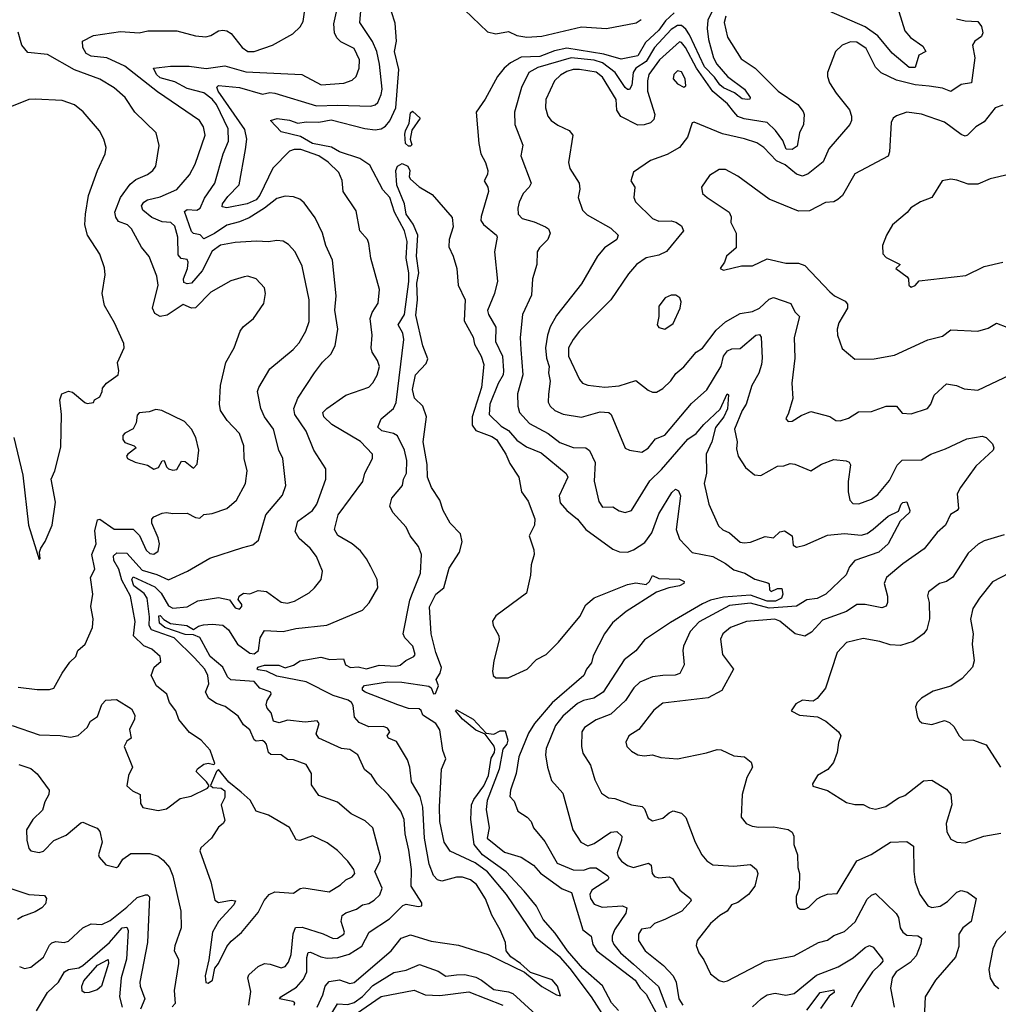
# Model space of a CAD drawing. Extents: x 1246230 to 1426786, y 660032 to 763141.
# Tile 514 of 566: x 1355992 to 1360683, y 733489 to 738208. Entities that reach past the tile are written whole.
import ezdxf

# ---------------------------------------------------------------- set-up
doc = ezdxf.new("R2010")
doc.units = 0

msp = doc.modelspace()

# ---------------------------------------------------------------- linework, layer by layer
at = {"layer": '0CON10XD'}
for points in [[(1357491.5, 737055), (1357459.2, 737125), (1357443.9, 737185), (1357407.9, 737257.9), (1357355, 737330), (1357335, 737347.1), (1357305, 737359.4), (1357265, 737362.7), (1357225, 737351.5), (1357165, 737303.8), (1357091.8, 737258.2), (1357045, 737238.2), (1356985, 737223.6), (1356925, 737182.9), (1356875, 737157.8), (1356856.7, 737176.7), (1356825, 737182.7), (1356815, 737191.8), (1356781.1, 737288.9), (1356795, 737297.3), (1356841.2, 737295), (1356856.2, 737305), (1356877.5, 737352.5), (1356927.4, 737425), (1356967, 737565), (1356991.9, 737625), (1356990.7, 737685), (1356935, 737801.6), (1356915, 737826.4), (1356875, 737856.9), (1356795, 737878), (1356735, 737910), (1356665, 737929.3), (1356648.1, 737945), (1356632.5, 737975), (1356715, 737984.7), (1356804.8, 737985.2), (1356885, 737973.6), (1356975, 737986.8), (1357075, 737958), (1357344.7, 737944.7), (1357436.1, 737896.1), (1357545, 737904.2), (1357585, 737918.7), (1357603.9, 737936.1), (1357618.9, 737975), (1357620.5, 738015), (1357595, 738069.6), (1357531.3, 738101.3), (1357511.6, 738121.6), (1357500.3, 738145), (1357497.2, 738187.3), (1357534.7, 738355)], [(1357675.4, 735585.4), (1357655, 735624), (1357625, 735662.5), (1357586, 735696), (1357517.1, 735735), (1357500.8, 735765), (1357518.5, 735835), (1357636.9, 735995), (1357645.6, 736034.4), (1357682.5, 736105), (1357682.5, 736125), (1357625.7, 736185.7), (1357487.7, 736267.7), (1357450, 736305), (1357445.5, 736324.5), (1357463.3, 736345), (1357555, 736407.8), (1357665, 736446.9), (1357685, 736467.1), (1357705.2, 736504.8), (1357716, 736545), (1357707.7, 736575), (1357682.1, 736615), (1357676.2, 736635), (1357681.8, 736695), (1357672.3, 736775), (1357681.8, 736805), (1357710.9, 736849.1), (1357716.7, 736915), (1357675.6, 737065), (1357665.6, 737135), (1357658.9, 737155), (1357622, 737195), (1357605, 737292), (1357542.4, 737385), (1357537, 737437), (1357521.5, 737475), (1357470.8, 737525), (1357425, 737555.5), (1357338.8, 737585), (1357306.7, 737585), (1357285, 737577.3), (1357205, 737496.4), (1357143.1, 737366.9), (1357125.9, 737345), (1357082.9, 737325), (1356985, 737306.8), (1356961.6, 737311.6), (1356963.1, 737325), (1356989.2, 737360.8), (1357044.3, 737415.7), (1357073.7, 737585), (1357080, 737635), (1357070.8, 737680.8), (1356943, 737865), (1356936.5, 737885), (1356945, 737893.1), (1357045, 737883.5), (1357155, 737851.6), (1357190.9, 737859.1), (1357214.3, 737855.7), (1357415, 737794.7), (1357515, 737798.7), (1357675, 737793.5), (1357695, 737799.4), (1357708.5, 737811.5), (1357725, 737848.8), (1357729.1, 737875), (1357717.1, 737995), (1357703, 738055), (1357683.1, 738103.1), (1357622.3, 738195), (1357632.9, 738325)], [(1355955, 734825.5), (1356085, 734780.8), (1356185, 734777.3), (1356235, 734768.9), (1356272.4, 734777.6), (1356314.6, 734815.4), (1356330.8, 734845), (1356365, 734868.8), (1356385.8, 734925), (1356405, 734945.7), (1356455, 734950), (1356527.5, 734905), (1356543.3, 734875), (1356541.2, 734855), (1356518.6, 734805), (1356526.2, 734765), (1356505, 734750), (1356492, 734725), (1356531.9, 734625), (1356513.2, 734585), (1356505.9, 734535.9), (1356532.5, 734512.5), (1356569.2, 734495), (1356570.5, 734450.5), (1356582.4, 734432.4), (1356655, 734417.5), (1356694.6, 734425.4), (1356761.2, 734475), (1356813.2, 734486.8), (1356891.2, 734525), (1356900, 734535), (1356887.9, 734555), (1356836.9, 734605), (1356843.5, 734616.5), (1356875, 734638.9), (1356895, 734643.6), (1356921.7, 734638.3), (1356927, 734643), (1356905, 734707.1), (1356862, 734755), (1356805, 734790.8), (1356754.2, 734854.2), (1356740.9, 734895), (1356709.6, 734935), (1356696.9, 734975), (1356647.1, 735015), (1356622.5, 735065), (1356635.8, 735104.2), (1356668.9, 735131.1), (1356665, 735156.2), (1356625, 735191.4), (1356587.2, 735207.2), (1356536.9, 735255), (1356545.9, 735324.1), (1356522.5, 735445), (1356480.8, 735520.8), (1356467.2, 735575), (1356443.6, 735615), (1356441.6, 735638.4), (1356457.5, 735652.5), (1356505, 735650.4), (1356579.2, 735569.2), (1356649.3, 735549.3), (1356705, 735523.8), (1356796.2, 735565), (1356903.6, 735626.4), (1357062.1, 735677.9), (1357109.8, 735690.2), (1357136.2, 735713.8), (1357171.2, 735835), (1357251.3, 735928.7), (1357267.7, 735975), (1357253.9, 736105), (1357233.8, 736145), (1357208.9, 736245), (1357165.4, 736305), (1357147.8, 736345), (1357131.8, 736425), (1357137.8, 736445), (1357190.8, 736535), (1357303, 736627), (1357331.2, 736658.8), (1357363.3, 736715), (1357378.8, 736761.2), (1357380, 736865), (1357346.4, 737026.4), (1357311.8, 737095), (1357279.8, 737129.8), (1357255, 737146.9), (1357225, 737150), (1357185, 737142.9), (1357126.7, 737146.7), (1357025, 737140.6), (1356955, 737127.2), (1356915, 737098.9), (1356866.2, 737003.8), (1356815.9, 736945), (1356795, 736942), (1356778.8, 736948.8), (1356776.1, 736965), (1356795.3, 737015), (1356798.7, 737045), (1356795, 737058.1), (1356765, 737063.3), (1356751, 737081), (1356749.2, 737165), (1356735, 737217.5), (1356715.5, 737235.5), (1356675, 737239.6), (1356625, 737259), (1356581.3, 737295), (1356575.9, 737315), (1356586.8, 737333.2), (1356604.4, 737345), (1356665, 737359.5), (1356745, 737394.6), (1356805.8, 737464.2), (1356833.1, 737515), (1356880.5, 737655), (1356873.1, 737695), (1356853.8, 737723.8), (1356652.3, 737862.3), (1356495.9, 737985), (1356408.9, 738025), (1356335, 738032.9), (1356310, 738045), (1356294.4, 738074.4), (1356292.9, 738105), (1356345, 738132.2), (1356475, 738151.2), (1356565, 738144.5), (1356606.4, 738153.6), (1356745, 738153.6), (1356835, 738130.2), (1356884.7, 738125.3), (1356908.1, 738131.9), (1356945, 738154.4), (1356965, 738157.3), (1356985, 738154.4), (1357005, 738142.2), (1357058.5, 738075), (1357085.9, 738055.9), (1357115, 738054.7), (1357204.3, 738085), (1357300.5, 738139.5), (1357336.2, 738173.8), (1357350.3, 738199.7), (1357362, 738278)], [(1359338.2, 738305), (1359290.6, 738205), (1359287, 738165), (1359293.6, 738113.6), (1359318.5, 738025), (1359333, 737995), (1359384.8, 737934.8), (1359466.7, 737875), (1359493.8, 737835), (1359492.5, 737827.5), (1359480, 737825), (1359455, 737828.4), (1359417.8, 737857.8), (1359365, 737881.2), (1359348.8, 737895), (1359322.9, 737932.9), (1359275, 737982.5), (1359202.9, 738135), (1359185, 738162.4), (1359165, 738179.7), (1359145, 738179.7), (1359115, 738160.7), (1359034.5, 738075), (1358995, 738007.9), (1358944.8, 737975), (1358933, 737955), (1358926.8, 737893.2), (1358915, 737872.7), (1358905, 737873.1), (1358895, 737882.7), (1358845.6, 737955), (1358785, 738001.6), (1358745, 738014.5), (1358635, 738025.3), (1358475, 737979), (1358432.3, 737955), (1358397.2, 737882.8), (1358364.5, 737764.5), (1358364.6, 737705), (1358404.2, 737605.8), (1358394.3, 737555), (1358443.3, 737425), (1358434.4, 737405), (1358405.7, 737375), (1358386.3, 737333.7), (1358379.4, 737305), (1358381.9, 737275), (1358400, 737255), (1358458.5, 737238.5), (1358512.5, 737215), (1358526.9, 737205), (1358534.4, 737185), (1358524.3, 737155), (1358484.2, 737115), (1358472.9, 737095), (1358471.1, 737035), (1358450, 736965), (1358445, 736887.5), (1358402.1, 736795), (1358390.3, 736685), (1358393.3, 736626.8), (1358404.4, 736505), (1358378.5, 736415), (1358379.2, 736355), (1358387.7, 736325), (1358435, 736272.3), (1358525.2, 736225.2), (1358581.1, 736181.1), (1358645, 736157.6), (1358705.2, 736155.2), (1358723.1, 736143.1), (1358751, 736085), (1358746, 735996), (1358768.3, 735898.3), (1358785, 735870.8), (1358835, 735872.9), (1358865, 735854.2), (1358895, 735845.8), (1358925, 735855.8), (1359012.5, 735997.5), (1359068.8, 736051.2), (1359195, 736196.5), (1359235.4, 736225), (1359272, 736268), (1359349.1, 736340.9), (1359383.8, 736415), (1359389.1, 736409.1), (1359385, 736342.2), (1359366.8, 736305), (1359327.6, 736252.4), (1359310.2, 736185), (1359282.1, 736125), (1359283.6, 736035), (1359273.5, 735985), (1359295.6, 735885), (1359341.7, 735781.7), (1359363, 735763), (1359395, 735748), (1359445, 735704.4), (1359465, 735700), (1359495, 735704.4), (1359565, 735730), (1359605.6, 735724.4), (1359635, 735753.8), (1359658.3, 735758.3), (1359694.1, 735734.1), (1359700, 735690), (1359715, 735680), (1359755, 735688.5), (1359865, 735737.3), (1359945, 735744.7), (1360025, 735736.9), (1360055.2, 735744.8), (1360083.6, 735766.4), (1360155, 735828), (1360205, 735852.9), (1360217.3, 735885), (1360225, 735893.2), (1360245, 735897.5), (1360259.7, 735855), (1360257.8, 735845), (1360212.2, 735805), (1360155, 735695.8), (1360110, 735655), (1359995, 735615.6), (1359970.3, 735585), (1359953.4, 735546.6), (1359856, 735455), (1359815, 735434.2), (1359765, 735426.5), (1359715, 735396.1), (1359585, 735387), (1359495, 735411.5), (1359395, 735399.3), (1359248.5, 735321.5), (1359205.3, 735275), (1359174.4, 735204.4), (1359170.9, 735185), (1359177.1, 735115), (1359156.2, 735073.8), (1359134.5, 735065.5), (1359075, 735065.3), (1359025, 735057.6), (1358965, 735032.3), (1358936.2, 735005), (1358895.9, 734944.1), (1358825, 734880), (1358755, 734851.8), (1358699.5, 734815), (1358687.3, 734795), (1358685.4, 734725), (1358691.7, 734691.7), (1358727.5, 734635), (1358749.3, 734565), (1358780.9, 734500.9), (1358815, 734478.6), (1358845, 734475.6), (1358924.2, 734444.2), (1358975, 734437.3), (1358987.3, 734425), (1359005, 734380.8), (1359025, 734368.1), (1359075, 734380), (1359105, 734406.5), (1359125, 734415.6), (1359165, 734405.5), (1359185, 734384), (1359230, 734265), (1359262.5, 734205)], [(1360206.4, 738246.4), (1360234.7, 738154.7), (1360262.2, 738122.2), (1360320.6, 738080.6), (1360336, 738055), (1360302.6, 738037.4), (1360285, 737978.2), (1360255, 737978.1), (1360175, 738046.7), (1360105, 738129.6), (1360045, 738173.7), (1359835, 738264.6)], [(1357417.5, 733475), (1357445, 733534.2), (1357455.7, 733575), (1357475, 733598.4), (1357525, 733606.3), (1357575, 733588.7), (1357595, 733592.5), (1357772.3, 733745), (1357821.1, 733805), (1357865, 733821.8), (1357965, 733791.5), (1358095, 733772.5), (1358237.8, 733727.8), (1358412.4, 733642.4), (1358495, 733573.3), (1358565, 733533.8), (1358585, 733530), (1358569.4, 733575), (1358545, 733605.8), (1358440.5, 733640.5), (1358392.9, 733685), (1358346.5, 733716.5), (1358324.4, 733745), (1358321.1, 733785), (1358295.5, 733845), (1358255.2, 733915.2), (1358225, 733994.3), (1358182.2, 734062.2), (1358153.1, 734085), (1358115, 734097.3), (1358085, 734097.5), (1358015, 734078.6), (1357995, 734085.6), (1357975, 734105.6), (1357955, 734160), (1357932.7, 734285), (1357925, 734434), (1357910.8, 734485), (1357870.4, 734555), (1357862.5, 734625), (1357850.1, 734660.1), (1357798.7, 734748.7), (1357760, 734765), (1357753.6, 734775), (1357765.5, 734795), (1357755, 734812.2), (1357735, 734820.9), (1357665, 734818.2), (1357619.1, 734839.1), (1357597.3, 734865), (1357589.5, 734920.5), (1357582.1, 734935), (1357566.2, 734946.2), (1357495, 734968.1), (1357365, 735033.6), (1357225, 735061.9), (1357175, 735086), (1357135, 735091.1), (1357129.3, 735095), (1357132.7, 735105), (1357165, 735113.5), (1357233.3, 735113.3), (1357265, 735101.4), (1357305, 735114.6), (1357335.7, 735134.3), (1357435, 735152.2), (1357478.3, 735141.7), (1357543.8, 735143.8), (1357554.3, 735115), (1357577.5, 735102.5), (1357615, 735105.6), (1357655, 735097.1), (1357715, 735113.4), (1357795, 735108.7), (1357815, 735114.4), (1357843.3, 735136.7), (1357881.1, 735155), (1357888.1, 735165), (1357876.7, 735205), (1357837.5, 735245), (1357830, 735265), (1357861.9, 735425), (1357875, 735458.9), (1357913.8, 735555), (1357918.6, 735645), (1357903.4, 735683.4), (1357863.4, 735733.4), (1357844.3, 735775), (1357780, 735845), (1357766.7, 735876.7), (1357776.4, 735915), (1357826.7, 735975), (1357831.2, 736005), (1357845.4, 736035), (1357847.9, 736095), (1357836.1, 736145), (1357802.9, 736212.9), (1357784.4, 736225), (1357727, 736237), (1357707.8, 736255), (1357724.4, 736295), (1357783.6, 736345), (1357797.2, 736372.8), (1357833.8, 736675), (1357828.8, 736705), (1357805.3, 736745), (1357836.7, 736795), (1357856.8, 736953.2), (1357857.1, 736995), (1357844.8, 737065), (1357849.3, 737145), (1357836.9, 737195), (1357788, 737285), (1357765.8, 737355), (1357732.5, 737392.4), (1357670, 737510), (1357622.2, 737542.2), (1357525, 737574.9), (1357486, 737596), (1357395, 737613.6), (1357338.1, 737648.1), (1357245, 737670), (1357193.8, 737725), (1357225.5, 737734.5), (1357284.3, 737725.7), (1357325, 737712), (1357365, 737718.4), (1357425, 737717.3), (1357485, 737727.8), (1357646.9, 737686.9), (1357695, 737680), (1357725, 737683.9), (1357745, 737696.8), (1357766.4, 737723.6), (1357795.4, 737785), (1357809.6, 737969.6), (1357788.3, 738055), (1357797.6, 738105), (1357791.7, 738191.7), (1357774, 738245)], [(1358123.9, 738255), (1358235, 738148.8), (1358275, 738140.3), (1358335, 738150.4), (1358375, 738132.2), (1358423.4, 738123.4), (1358495, 738128), (1358684.3, 738174.3), (1358805, 738165.5), (1358947.3, 738192.7), (1358971.4, 738208.6)], [(1359129.9, 738240.1), (1359087.5, 738202.5), (1359055, 738157.1), (1358991.5, 738098.5), (1358955, 738034.4), (1358875, 738018.2), (1358792.7, 738042.7), (1358615, 738070.5), (1358555, 738058), (1358485, 738030.8), (1358395, 738028), (1358345, 738001), (1358314.6, 737975.4), (1358282, 737935), (1358222.6, 737827.4), (1358180.4, 737765), (1358193.1, 737615), (1358201.8, 737565), (1358225, 737523.8), (1358235.4, 737485), (1358234.4, 737465), (1358218.6, 737435), (1358235.8, 737405.8), (1358239.2, 737385), (1358203.5, 737265), (1358203.1, 737245), (1358215, 737225.6), (1358277.1, 737175), (1358281.4, 737165), (1358268.5, 737095), (1358282.4, 736955), (1358267.1, 736895), (1358233.5, 736813.5), (1358238.5, 736795), (1358274.8, 736734.8), (1358272.6, 736665), (1358305.7, 736595), (1358310.5, 736525), (1358309.2, 736505), (1358285.5, 736464.5), (1358245.4, 736365.4), (1358242, 736315), (1358300.3, 736260.3), (1358335, 736239.4), (1358375, 736191.9), (1358420.7, 736160.7), (1358492.3, 736132.3), (1358612.1, 736032.1), (1358620, 736015), (1358578.5, 735925), (1358582.7, 735892.7), (1358614.7, 735854.7), (1358665, 735814.4), (1358705, 735764.6), (1358835, 735670), (1358867.8, 735657.8), (1358905, 735655.4), (1358935, 735666.2), (1358988.1, 735701.9), (1359022, 735748), (1359055, 735839.2), (1359118.6, 735941.4), (1359135, 735958), (1359149.8, 735949.8), (1359159.5, 735925), (1359139.1, 735765), (1359155, 735718.6), (1359215, 735653.3), (1359315, 735634.7), (1359375, 735601.6), (1359415, 735571.3), (1359468, 735555), (1359515.9, 735525.9), (1359578.7, 735508.7), (1359584.2, 735504.2), (1359585.8, 735475), (1359595, 735467.1), (1359625, 735481.5), (1359645, 735482), (1359650.8, 735455), (1359643.8, 735435), (1359615, 735421.4), (1359575, 735420.9), (1359495, 735449.6), (1359365, 735439.8), (1359302.9, 735425), (1359265, 735408.8), (1359112, 735318), (1358987.1, 735235), (1358945, 735182.9), (1358890.1, 735139.9), (1358789.3, 734985), (1358744.5, 734955.5), (1358695, 734945.2), (1358665, 734931.1), (1358595, 734869.1), (1358559.5, 734825), (1358515.3, 734715), (1358512, 734685), (1358521.8, 734625), (1358540.9, 734560.9), (1358595, 734501.2), (1358643.3, 734325), (1358681.1, 734265), (1358715, 734247.7), (1358745, 734258.8), (1358825, 734313.8), (1358855, 734317.1), (1358877.9, 734295), (1358877.1, 734275), (1358855.3, 734215), (1358860, 734195), (1358877.3, 734175), (1358905, 734154.7), (1358935, 734143.8), (1359006.2, 734165), (1359019.1, 734155), (1359024.4, 734115), (1359035, 734101.4), (1359055.5, 734095.5), (1359105, 734098.9), (1359121.2, 734091.2), (1359155.6, 734035), (1359208, 733995), (1359211.4, 733985), (1359165.6, 733935), (1359084.5, 733894.5)], [(1360482.3, 738212.3), (1360525, 738202.3), (1360585, 738199.4), (1360603.1, 738175), (1360608.6, 738145), (1360602.2, 738127.8), (1360570, 738105), (1360560, 738085), (1360570.4, 738025), (1360554.5, 737905.5), (1360505, 737896.5), (1360455, 737863.5), (1360415, 737880), (1360351.3, 737888.7), (1360285, 737895.3), (1360195, 737918), (1360122.3, 737952.3), (1360095, 737980), (1360049.9, 738069.9), (1360005, 738100.8), (1359975, 738101.5), (1359934.2, 738085), (1359902.5, 738055), (1359864, 737955), (1359864.1, 737935.9), (1359874.3, 737905), (1359905.7, 737855), (1359969.2, 737775), (1359980, 737745), (1359979.2, 737725), (1359971.4, 737705), (1359870.6, 737589.4), (1359843.3, 737526.7), (1359771.3, 737468.7), (1359745, 737457.3), (1359715, 737466.9), (1359661.5, 737511.5), (1359620.5, 737530.5), (1359558.5, 737595), (1359525, 737617.6), (1359467, 737637), (1359360.2, 737660.2), (1359225, 737716.7), (1359215, 737713.8), (1359192.5, 737645), (1359155, 737595.7), (1359095, 737561.9), (1359015, 737532.5), (1358935, 737477.5), (1358922, 737435), (1358940, 737405), (1358935.7, 737355), (1358944.3, 737335), (1359026, 737255), (1359055, 737242.9), (1359115, 737243.6), (1359137.6, 737237.6), (1359165, 737220), (1359174.2, 737195), (1359092.9, 737097.1), (1359055, 737079.1), (1358995, 737066.7), (1358948.6, 737035), (1358910.2, 736989.8), (1358825.6, 736865), (1358675, 736715.4), (1358645.2, 736674.8), (1358623.1, 736635), (1358622.1, 736595), (1358675, 736484), (1358690, 736465), (1358715, 736456.4), (1358796.6, 736446.6), (1358865, 736452.2), (1358945, 736477.7), (1359005, 736432.5), (1359025, 736422), (1359045, 736422.5), (1359075, 736440), (1359113.8, 736476.2), (1359137.8, 736512.2), (1359175, 736544.4), (1359235, 736614.4), (1359265, 736633.3), (1359330.5, 736719.5), (1359375, 736759.2), (1359445, 736799.6), (1359505, 736809.6), (1359538.1, 736825), (1359585, 736868.5), (1359605, 736876.4), (1359687.9, 736847.9), (1359708.2, 736808.2), (1359730.6, 736785), (1359704.6, 736685), (1359707.9, 736585), (1359692.5, 736465), (1359697.8, 736392.2), (1359678.1, 736321.9), (1359663.8, 736295), (1359675, 736281.2), (1359695, 736284.2), (1359738.7, 736311.3), (1359785, 736330), (1359875, 736305.8), (1359905, 736287.1), (1359925, 736284.5), (1359965, 736298.5), (1360012.3, 736327.7), (1360075, 736330), (1360145, 736355.5), (1360195.6, 736355.6), (1360222, 736322), (1360265, 736319.1), (1360344, 736345), (1360360, 736365), (1360375, 736408), (1360435, 736462), (1360482.5, 736455), (1360519.1, 736439.1), (1360585, 736432.9), (1360743.4, 736506.6)], [(1359377.5, 738225), (1359369.5, 738195), (1359384.1, 738124.1), (1359450.4, 738020.4), (1359518.1, 737975), (1359628.5, 737865), (1359721.3, 737801.3), (1359747.3, 737767.3), (1359752.7, 737752.7), (1359749.6, 737705), (1359730.4, 737665), (1359719.2, 737600.8), (1359695, 737585.9), (1359666.8, 737586.8), (1359649.5, 737629.5), (1359615, 737676.5), (1359575.3, 737715), (1359465, 737732), (1359435, 737744.3), (1359415.8, 737765.8)], [(1355985, 735008.9), (1356075, 734997.1), (1356135, 734996.9), (1356155, 735003.1), (1356195, 735076), (1356231.8, 735128.2), (1356260.8, 735155), (1356270, 735185), (1356305.4, 735214.6), (1356340.6, 735295), (1356344.4, 735335.6), (1356333.3, 735395), (1356341.9, 735455), (1356331.8, 735535), (1356351.3, 735575), (1356338, 735645), (1356357.6, 735695), (1356351.3, 735758.7), (1356365, 735810.8), (1356375, 735814.4), (1356445, 735766.2), (1356535, 735765.5), (1356565.6, 735735.6), (1356598.5, 735665), (1356615, 735649.4), (1356635, 735645.6), (1356655, 735660.8), (1356661.4, 735695), (1356656, 735725), (1356624.5, 735795), (1356625.6, 735814.4), (1356634, 735825), (1356675, 735843.1), (1356695, 735845.6), (1356725, 735840.5), (1356795, 735842.3), (1356835, 735822.1), (1356855, 735818.9), (1356875, 735835.6), (1356915, 735840.5), (1356985, 735865.6), (1357030.5, 735905), (1357074.5, 735985.5), (1357082.5, 736045), (1357067.1, 736105), (1357065.6, 736165), (1357045.6, 736225), (1356986.1, 736286.1), (1356953.5, 736335), (1356949.1, 736365), (1356953.6, 736455), (1356980.5, 736565), (1357020, 736635), (1357048.1, 736715), (1357063.7, 736736.3), (1357112, 736775), (1357161.7, 736848.3), (1357170, 736895), (1357165, 736923.3), (1357125.5, 736965.5), (1357085, 736978.1), (1357067.5, 736975), (1357003.7, 736956.3), (1356908, 736902), (1356835, 736827.1), (1356814.7, 736824.7), (1356775, 736842.2), (1356698.5, 736791.5), (1356665, 736784.7), (1356639.1, 736799.1), (1356628.8, 736825), (1356655.3, 736935), (1356649.1, 736979.1), (1356612.2, 737072.2), (1356575, 737118), (1356527.8, 737205), (1356509.2, 737225), (1356465, 737240.4), (1356451.7, 737261.7), (1356448, 737285), (1356475.2, 737354.8), (1356520.9, 737419.1), (1356548.2, 737441.8), (1356605, 737466.5), (1356630.6, 737485), (1356644.4, 737505), (1356660.6, 737605), (1356645.4, 737665.4), (1356543.1, 737765), (1356497.5, 737835), (1356445, 737881.8), (1356375, 737923.1), (1356255, 737967.4), (1356125, 738040.3), (1356030.8, 738050.8), (1356001.4, 738085), (1355985, 738148)], [(1359415.8, 737765.8), (1359385, 737804.7), (1359313.8, 737863.8), (1359236.2, 737976.2), (1359184, 738075), (1359165, 738098.1), (1359155, 738100.9), (1359058.9, 738015), (1359008.1, 737945), (1359001.3, 737915), (1359000.8, 737865), (1359036.9, 737753.1), (1359031.3, 737728.7), (1359015, 737713.4), (1358985, 737703.3), (1358955, 737702.5), (1358874, 737744), (1358854, 737774), (1358850.5, 737825), (1358785, 737931.9), (1358755, 737955.6), (1358675, 737969.5), (1358645, 737968.9), (1358615, 737959), (1358585, 737942.5), (1358555, 737915.4), (1358513.3, 737825), (1358512.3, 737785), (1358523.8, 737745), (1358539.4, 737725), (1358571.7, 737701.7), (1358626.6, 737676.6), (1358642.7, 737655), (1358622.6, 737522.6), (1358629.1, 737495), (1358673.5, 737425), (1358676.9, 737395), (1358668.5, 737355), (1358689.4, 737295), (1358712.2, 737272.2), (1358825, 737207.8), (1358860.8, 737175), (1358854, 737155), (1358795.8, 737114.3), (1358762.2, 737075), (1358685, 736941.4), (1358565, 736789.4), (1358535, 736735.8), (1358521.8, 736695), (1358512.7, 736635), (1358517.1, 736585), (1358529.5, 736545), (1358526.2, 736515), (1358534.1, 736475), (1358526.6, 736413.4), (1358524.7, 736375), (1358534.7, 736354.7), (1358557.1, 736335), (1358596.3, 736316.4), (1358685, 736303.1), (1358775, 736328.9), (1358815.3, 736325.3), (1358826.5, 736315), (1358894.5, 736154.5), (1358914.3, 736144.3), (1358974.4, 736134.4), (1359005, 736154.5), (1359040.4, 736199.6), (1359085, 736216.9), (1359212.5, 736367.5), (1359285, 736434.4), (1359355, 736547.8), (1359365.6, 736595), (1359385, 736621.2), (1359405, 736630), (1359445, 736631.5), (1359520.9, 736695), (1359538.3, 736698.3), (1359545.6, 736685.6), (1359550.3, 736585), (1359548.2, 736555), (1359535.7, 736514.3), (1359502.2, 736455), (1359474.3, 736365.7), (1359455, 736334.4), (1359417.9, 736245), (1359431.2, 736185), (1359428.3, 736151.7), (1359435.4, 736115.4), (1359471.7, 736061.7), (1359515, 736026), (1359545, 736022.9), (1359625, 736067.5), (1359655, 736069.5), (1359685, 736080), (1359707.2, 736077.2), (1359785, 736046), (1359835, 736077.5), (1359895, 736100.6), (1359954.1, 736094.1), (1359967.7, 736087.7), (1359973.9, 736073.9), (1359962.7, 735995), (1359963.3, 735945), (1359971.9, 735905), (1359985, 735889.2), (1360015, 735886.9), (1360075, 735910), (1360105, 735932.5), (1360161.5, 735998.5), (1360197.6, 736072.4), (1360223, 736097), (1360315, 736098.9), (1360360, 736125), (1360429.5, 736150.5), (1360531.7, 736198.3), (1360605, 736212.2), (1360625.4, 736205.4), (1360655, 736174.3), (1360661.8, 736155), (1360658.2, 736145), (1360575, 736067.1), (1360501.5, 735965), (1360486.4, 735935), (1360492.5, 735865), (1360486.2, 735855), (1360453.8, 735836.2), (1360429.2, 735785), (1360390.7, 735749.3), (1360328.2, 735671.8), (1360225, 735599.4), (1360146.5, 735535), (1360135.5, 735505), (1360151.5, 735445), (1360151.9, 735415), (1360145, 735396.2), (1360125, 735388.9), (1360045, 735405.4), (1360005, 735405.4), (1359955, 735370.7), (1359840.8, 735329.1), (1359787.1, 735272.9), (1359755, 735253.3), (1359709.2, 735265), (1359635, 735325.5), (1359612.5, 735335), (1359476.2, 735323.8), (1359400, 735295), (1359361.9, 735265), (1359350.6, 735239.4), (1359361.2, 735165), (1359413.1, 735095), (1359357.6, 734992.4), (1359292.6, 734957.4), (1359075, 734931.5), (1359032.3, 734897.7), (1358959.2, 734805), (1358912.5, 734775), (1358897.5, 734745), (1358902.9, 734725), (1358925, 734702.5), (1358955, 734684.2), (1358985, 734679.4), (1359025, 734684.4), (1359065, 734671.5), (1359144.5, 734664.5), (1359284.4, 734694.4), (1359335, 734709.1), (1359355, 734707.9), (1359415, 734680), (1359466.7, 734675), (1359498.7, 734648.7), (1359504.2, 734625), (1359478.1, 734575), (1359455.4, 734494.6), (1359450.6, 734385), (1359474, 734355), (1359503, 734343), (1359535, 734337.5), (1359605, 734338.9), (1359675, 734325.9), (1359695, 734314.2), (1359702.7, 734295), (1359703.1, 734255), (1359720.4, 734205), (1359722.2, 734145), (1359730.6, 734115), (1359728.6, 734045), (1359714.3, 734005), (1359714.1, 733975.9), (1359720, 733955), (1359732.5, 733945), (1359755, 733944.3), (1359775, 733954.4), (1359815, 733994.2), (1359835, 734005.6), (1359865, 734015.8), (1359910.7, 734019.3), (1360005, 734176.9), (1360073.9, 734206.1), (1360166, 734266), (1360245, 734268.6), (1360276.3, 734246.3), (1360277.8, 734125), (1360284.7, 734074.7), (1360307.3, 734015), (1360345, 733960), (1360365, 733953.2), (1360405, 733959.5), (1360438.8, 733981.2), (1360484.5, 734025.5), (1360505, 734034.2), (1360536.2, 734026.2), (1360577.5, 733995), (1360552.5, 733885), (1360513.8, 733855), (1360494, 733825), (1360493.8, 733765), (1360477.7, 733715), (1360382.1, 733605), (1360333.1, 733525), (1360325.7, 733385.7)], [(1359175, 737883.8), (1359185, 737890), (1359182.2, 737925), (1359165, 737958.6), (1359145, 737962.9), (1359126.9, 737945), (1359124.4, 737925), (1359145, 737900.8), (1359175, 737883.8)], [(1356085, 735620), (1356090, 735625), (1356086.7, 735655), (1356093.3, 735675), (1356113.9, 735706.1), (1356147.1, 735785), (1356162.9, 735895), (1356142, 736005), (1356160, 736045), (1356188.6, 736158.6), (1356192.5, 736315), (1356184, 736385), (1356193.3, 736415), (1356225, 736427.5), (1356245, 736422.5), (1356303.3, 736373.3), (1356315, 736367.5), (1356345, 736372.5), (1356350, 736385), (1356375, 736400), (1356387.5, 736425), (1356388.3, 736441.7), (1356407.5, 736465), (1356463.6, 736506.4), (1356467.5, 736525), (1356461.2, 736565), (1356492.5, 736635), (1356491.4, 736655), (1356445.4, 736755.4), (1356397.6, 736837.6), (1356387.1, 736895), (1356401.9, 736985), (1356398.7, 737018.7), (1356375, 737083.8), (1356317.3, 737175), (1356304.6, 737224.6), (1356306.4, 737275), (1356320.9, 737365), (1356364.5, 737485), (1356401.4, 737565), (1356405.7, 737595), (1356395.6, 737635), (1356374.5, 737674.5), (1356296.3, 737766.3), (1356255, 737798.9), (1356195, 737820.6), (1356065, 737827.1), (1356035, 737825.6), (1355945, 737787.7)], [(1360705, 737797.3), (1360668, 737785), (1360615, 737718.1), (1360575, 737693.5), (1360535.9, 737654.1), (1360525, 737650), (1360505, 737657.5), (1360425, 737716.4), (1360315, 737755.5), (1360245, 737764.4), (1360195, 737747.1), (1360179.2, 737735), (1360169.4, 737715), (1360161.1, 737575), (1360155, 737554.2), (1359995, 737468.9), (1359935.6, 737365), (1359914.6, 737345.4), (1359895, 737335.5), (1359855, 737331.5), (1359777.8, 737292.2), (1359725, 737290.5), (1359585, 737347.5), (1359435, 737458.5), (1359375, 737490.5), (1359345, 737490), (1359298.6, 737461.4), (1359260, 737405), (1359265.8, 737375), (1359287.1, 737355), (1359393.3, 737285), (1359403, 737263), (1359400.8, 737235), (1359426.9, 737185), (1359425.9, 737114.1), (1359380, 737075), (1359370, 737045), (1359350, 737015), (1359365, 737007.5), (1359451.7, 737028.3), (1359505, 737027.5), (1359575, 737060.8), (1359665, 737040.5), (1359725, 737041.5), (1359755, 737028.9), (1359875, 736903.3), (1359897.5, 736885), (1359949.3, 736859.3), (1359960.6, 736845), (1359959.5, 736825), (1359918.1, 736755), (1359911.4, 736725), (1359912.5, 736695), (1359935, 736631.2), (1359995, 736581.4), (1360088.1, 736581.9), (1360185, 736599.2), (1360346, 736674), (1360415, 736691.1), (1360455, 736721.4), (1360585, 736715.4), (1360635, 736729.6), (1360675, 736752.7), (1360724.5, 736734.5)], [(1357865, 737601.9), (1357855, 737602.1), (1357840.4, 737615), (1357838.7, 737658.7), (1357840.4, 737675), (1357858.3, 737711.7), (1357865, 737761.2), (1357875, 737769.2), (1357912, 737735), (1357871.5, 737678.5), (1357864.3, 737635), (1357871.7, 737608.3), (1357865, 737601.9)], [(1358860.8, 733325), (1358733.3, 733525), (1358631, 733661), (1358585, 733712.7), (1358466.7, 733806.7), (1358325.3, 734015), (1358235, 734123.7), (1358175, 734166.8), (1358055, 734223.1), (1358026.4, 734265), (1358005.2, 734365), (1358003.7, 734435), (1358014, 734615), (1358034.5, 734665), (1358019.4, 734705), (1358005, 734804), (1357987.1, 734835), (1357925, 734874), (1357916.8, 734896.8), (1357906.7, 734905), (1357855, 734906.5), (1357804.1, 734924.1), (1357647.5, 734985), (1357635.5, 734995), (1357635, 735005.7), (1357645, 735016.6), (1357755, 735034.2), (1357823.2, 735033.2), (1357952.8, 735012.7), (1357963.6, 735005), (1357975, 734976.2), (1357985, 734978.6), (1358000, 735015), (1357988.4, 735045), (1358007.6, 735075), (1358013.3, 735103.2), (1357986.2, 735175), (1357963.6, 735265), (1357956.5, 735393.5), (1357986.2, 735453.8), (1358025.6, 735485), (1358050.9, 735579.1), (1358099.4, 735655), (1358113.4, 735705), (1358105, 735743.1), (1358054.6, 735795), (1358022.2, 735855), (1358006.5, 735905), (1357965.8, 735965.8), (1357947, 736015), (1357945.1, 736075.1), (1357925.3, 736184.7), (1357941.8, 736305), (1357924.2, 736355), (1357885, 736394), (1357874.1, 736435), (1357888.5, 736505), (1357939.8, 736560.2), (1357947.9, 736582.1), (1357924.9, 736644.9), (1357891.2, 736791.2), (1357899.5, 736865), (1357894.9, 736944.9), (1357905.6, 736995), (1357894.1, 737074.1), (1357899.6, 737175), (1357877.5, 737227.5), (1357844.5, 737275), (1357835.6, 737325), (1357798.9, 737415), (1357795.4, 737485), (1357802.7, 737505), (1357825, 737519.2), (1357853.1, 737505), (1357861.5, 737485), (1357859.2, 737455), (1357865, 737444), (1357907, 737407), (1357969.5, 737369.5), (1358065, 737260), (1358069.2, 737215), (1358051.2, 737155), (1358048.3, 737118.3), (1358069.2, 737075), (1358087.1, 737015), (1358093.8, 736935), (1358127.3, 736865), (1358122.3, 736765), (1358165, 736685.8), (1358171.8, 736651.8), (1358204.1, 736595), (1358216.1, 736555), (1358206, 736445), (1358161, 736305), (1358160, 736265), (1358178.8, 736238.8), (1358255, 736209.8), (1358277.1, 736195), (1358322.8, 736125), (1358340.6, 736080.6), (1358384.4, 736015), (1358396.7, 735945), (1358429.9, 735899.9), (1358462, 735815), (1358459.3, 735785), (1358434.4, 735734.4), (1358456.8, 735666.8), (1358458.1, 735645), (1358443.5, 735595), (1358440.4, 735545), (1358421.3, 735458.7), (1358275, 735350.8), (1358257.7, 735325), (1358261.5, 735305), (1358288.5, 735255), (1358290.9, 735235), (1358264.1, 735135), (1358257.5, 735085), (1358261.2, 735065), (1358275, 735053.8), (1358332.7, 735052.7), (1358425, 735094.7), (1358469.3, 735140.7), (1358515, 735165.3), (1358575, 735223.8), (1358676.7, 735346.7), (1358705, 735403.8), (1358745, 735436.6), (1358905, 735500.8), (1358945, 735509.1), (1358995, 735500.8), (1359011.1, 735515), (1359025, 735543.3), (1359055, 735528.8), (1359155.5, 735525.5), (1359176.4, 735515), (1359175.5, 735505), (1359155.4, 735494.6), (1359104, 735485), (1359045, 735464.4), (1358898.7, 735371.3), (1358832.9, 735317.1), (1358794.6, 735265), (1358740.4, 735159.6), (1358732.3, 735125), (1358708.8, 735095), (1358695.7, 735065), (1358545, 734934.2), (1358459.8, 734835), (1358431.3, 734788.7), (1358385, 734674), (1358371.9, 734595), (1358343.8, 734515), (1358342, 734485), (1358361.5, 734461.5), (1358380, 734415), (1358425, 734385.6), (1358444.4, 734365), (1358455.6, 734335), (1358508.5, 734268.5), (1358567.5, 734165), (1358645, 734132.6), (1358695, 734131.6), (1358726.7, 734143.3), (1358755, 734143.3), (1358810.9, 734105), (1358816.4, 734095), (1358811.2, 734085), (1358733.9, 734035), (1358725.3, 734015), (1358727.6, 733995), (1358745, 733967.9), (1358784.2, 733954.2), (1358881.2, 733961.2), (1358901.7, 733951.7), (1358897.7, 733925), (1358842.6, 733845), (1358832.4, 733815), (1358832.4, 733795), (1358839.7, 733775), (1358871.2, 733735), (1358935, 733681.8), (1359054.1, 733574.1), (1359093, 733473)], [(1360733.3, 737465), (1360644.2, 737445.8), (1360585, 737420), (1360539.1, 737419.1), (1360485, 737439.4), (1360455, 737444), (1360414.1, 737435.9), (1360365, 737356.2), (1360310, 737335), (1360263.2, 737306.8), (1360245.7, 737284.3), (1360176.2, 737225), (1360146.7, 737175), (1360128, 737125), (1360128.8, 737085), (1360145, 737067.5), (1360212.5, 737035), (1360192.5, 737015), (1360246.7, 736975), (1360253.3, 736965), (1360254, 736935), (1360265, 736926.2), (1360285, 736933.3), (1360303.6, 736956.4), (1360527.9, 736982.1), (1360615, 737025.4), (1360704.6, 737045.4)], [(1357089.5, 733485), (1357099.7, 733549.8), (1357084.6, 733615), (1357089.5, 733630.5), (1357135, 733670), (1357165, 733683.5), (1357191.7, 733681.7), (1357245, 733663.1), (1357265, 733669.2), (1357279.9, 733690.1), (1357292.8, 733727.2), (1357302.9, 733827.1), (1357313.2, 733856.8), (1357345, 733858.7), (1357446.8, 733826.8), (1357493.8, 733803.8), (1357515, 733806.4), (1357545, 733824.5), (1357548.9, 733835), (1357532.4, 733885), (1357537.8, 733915), (1357555, 733927.5), (1357606.1, 733943.9), (1357635, 733966), (1357665, 733972.3), (1357691.6, 733988.4), (1357717.4, 734012.6), (1357728.9, 734045), (1357694.6, 734125), (1357719.2, 734175), (1357720.8, 734195), (1357684, 734335), (1357647.6, 734367.6), (1357581.4, 734401.4), (1357515, 734458.1), (1357425, 734488.8), (1357391.2, 734541.2), (1357390.8, 734595), (1357365, 734638.6), (1357305, 734660), (1357275, 734661.4), (1357245, 734684.6), (1357195, 734685.5), (1357184.5, 734695), (1357175.3, 734735), (1357167.5, 734745), (1357155, 734753.8), (1357125, 734750.4), (1357115, 734756.4), (1357094.5, 734804.5), (1357065, 734828.4), (1357039.6, 734869.6), (1356976.2, 734916.2), (1356935, 734930.2), (1356897.7, 734955), (1356882.1, 734985), (1356897.9, 735025), (1356892.9, 735065), (1356878.5, 735095), (1356829.4, 735149.4), (1356732.3, 735245), (1356623.1, 735283.1), (1356611.6, 735305), (1356614.1, 735345), (1356602.6, 735435), (1356587.6, 735457.6), (1356539.3, 735495), (1356529.5, 735525), (1356535, 735538.2), (1356639.7, 735489.7), (1356669.3, 735459.3), (1356705, 735399.2), (1356725, 735387.2), (1356795, 735392.9), (1356845, 735422), (1356945, 735438.2), (1356997.3, 735427.3), (1357025, 735388.6), (1357045, 735382.7), (1357056.7, 735395), (1357056.7, 735405), (1357039.5, 735429.5), (1357044.2, 735445), (1357065, 735458.5), (1357095, 735456.7), (1357135, 735472.2), (1357175, 735467.8), (1357245, 735415.6), (1357275, 735411.8), (1357308.5, 735421.5), (1357378.7, 735461.3), (1357405.6, 735485), (1357436.7, 735525), (1357442.5, 735565), (1357415, 735635.6), (1357384.3, 735674.3), (1357330.9, 735720.9), (1357312.1, 735755), (1357325.5, 735805), (1357395, 735855.5), (1357416.1, 735885), (1357458.8, 736005), (1357460, 736055), (1357402.5, 736145), (1357365.3, 736235), (1357311.1, 736315), (1357305.9, 736345), (1357325.8, 736394.2), (1357404.6, 736515), (1357443.8, 736566.2), (1357483.3, 736605), (1357503.5, 736645), (1357516.2, 736725), (1357502, 736815), (1357508.8, 736885), (1357491.5, 737055)], [(1359085, 736723.8), (1359125, 736751.2), (1359158, 736825), (1359162, 736855), (1359156.2, 736875), (1359137, 736887), (1359115, 736887.1), (1359086.7, 736875), (1359055.9, 736834.1), (1359056.2, 736785), (1359047.5, 736745), (1359055, 736732.5), (1359085, 736723.8)], [(1356725, 736048.2), (1356745, 736052.5), (1356767.9, 736092.1), (1356785, 736089.5), (1356825, 736058.5), (1356843, 736077), (1356850, 736145), (1356835.3, 736205.3), (1356814.5, 736245), (1356782.3, 736282.3), (1356672.5, 736335), (1356645, 736338.9), (1356611.9, 736328.1), (1356565, 736323.8), (1356555, 736312.5), (1356550, 736275), (1356535, 736247.5), (1356495, 736226.7), (1356485.8, 736214.2), (1356485.7, 736195), (1356495, 736181.4), (1356540, 736165), (1356550, 736155), (1356510, 736125), (1356504.4, 736115), (1356508.6, 736105), (1356545, 736086.6), (1356605, 736071.9), (1356635, 736052.7), (1356657.8, 736062.2), (1356675, 736093.3), (1356685, 736095.8), (1356695.6, 736065), (1356705.6, 736055), (1356725, 736048.2)], [(1355964.2, 736205), (1356007.1, 736025), (1356034, 735785), (1356085, 735620)], [(1360710.6, 735739.4), (1360615, 735710), (1360586.2, 735693.8), (1360539.1, 735650.9), (1360465, 735535.7), (1360435, 735514.3), (1360401.2, 735505), (1360348, 735465), (1360344.3, 735445.7), (1360351.1, 735415), (1360353.7, 735336.3), (1360340.5, 735285), (1360325, 735264.4), (1360275, 735227.8), (1360215, 735208), (1360165, 735211.8), (1360115, 735227.7), (1360035, 735241.8), (1359955, 735223.1), (1359910, 735175), (1359855, 735003.8), (1359815, 734953.8), (1359795, 734942), (1359775, 734943.3)], [(1357307.9, 733485), (1357310, 733495), (1357301.8, 733501.8), (1357236.7, 733515), (1357243.8, 733525), (1357319.3, 733570.7), (1357351.5, 733608.5), (1357368.1, 733645), (1357367.7, 733712.3), (1357375, 733736.5), (1357385, 733738.5), (1357435, 733715.6), (1357465, 733709.5), (1357516.4, 733713.6), (1357571.8, 733728.2), (1357632.2, 733767.8), (1357667.5, 733835), (1357765, 733898.9), (1357828.2, 733961.8), (1357845, 733967.8), (1357902.5, 733957.5), (1357919.1, 733960.9), (1357918.8, 733975), (1357867.6, 734055), (1357869.2, 734135), (1357857.5, 734227.5), (1357840, 734305), (1357834, 734375), (1357819.2, 734415), (1357758.1, 734495), (1357705.5, 734545.5), (1357677.4, 734587.4), (1357644.5, 734614.5), (1357612.9, 734685), (1357575, 734710), (1357535, 734714.4), (1357425.6, 734765), (1357412.5, 734785), (1357427.7, 734835), (1357417.3, 734847.3), (1357359.7, 734840.3), (1357275, 734849.7), (1357235, 734837.1), (1357208.6, 734845), (1357196.9, 734885), (1357177.9, 734907.9), (1357173.8, 734923.8), (1357177.8, 734945), (1357197.5, 734975), (1357195.6, 734985), (1357143.2, 735003.2), (1357115, 735035.9), (1357003.4, 735043.4), (1356988.6, 735058.6), (1356965.2, 735105.2), (1356904.6, 735155), (1356863.1, 735233.1), (1356855, 735245.9), (1356825, 735260), (1356785, 735261.2), (1356687.6, 735295), (1356661.6, 735315), (1356658.8, 735351.2), (1356665, 735352.7), (1356683.1, 735333.1), (1356715, 735313.9), (1356792.9, 735305), (1356825, 735285.7), (1356848.6, 735301.4), (1356872.4, 735307.6), (1356915, 735311.1), (1356965, 735305.2), (1356993.3, 735283.3), (1357035.9, 735215), (1357095, 735171.3), (1357115, 735167.7), (1357135.7, 735185), (1357144.1, 735245), (1357165, 735280), (1357255, 735275.9), (1357315, 735289.2), (1357463.8, 735306.2), (1357635, 735377.1), (1357667.4, 735412.6), (1357707.8, 735485), (1357705.6, 735525), (1357675.4, 735585.4)], [(1360735, 735555.5), (1360655, 735512.7), (1360592.2, 735435), (1360561.5, 735385), (1360549.4, 735335), (1360562.2, 735265), (1360557.8, 735215), (1360567.3, 735135), (1360560, 735105), (1360509.5, 735050.5), (1360455, 735012.9), (1360371.2, 734988.8), (1360315, 734956.2), (1360293.8, 734935), (1360286.2, 734915), (1360296, 734865), (1360305, 734846.7), (1360317.3, 734837.3), (1360365, 734829.2), (1360425, 734849.2), (1360449.7, 734839.7), (1360470.2, 734820.2), (1360496, 734775), (1360515, 734756), (1360565, 734754), (1360625, 734732), (1360693.8, 734625)], [(1359775, 734943.3), (1359745, 734946.2), (1359711.7, 734928.3), (1359690, 734895), (1359730, 734875), (1359816.8, 734866.8), (1359856.4, 734846.4), (1359916.7, 734795), (1359928.8, 734775), (1359917, 734743), (1359911.4, 734695), (1359893.2, 734646.8), (1359865.5, 734614.5), (1359816.7, 734585), (1359792.5, 734545), (1359794.2, 734534.2), (1359865, 734513.8), (1359956.1, 734456.1), (1359995, 734446.7), (1360035, 734446.7), (1360065, 734430), (1360095, 734424.3), (1360143.4, 734436.6), (1360205, 734478), (1360235, 734490), (1360325, 734559.4), (1360365, 734563.1), (1360435, 734519.4), (1360455.5, 734495), (1360460, 734445), (1360432.5, 734355), (1360436.2, 734315), (1360455, 734280), (1360485, 734266.2), (1360525, 734262.9), (1360613.9, 734293.9), (1360695, 734308.6)], [(1358861.8, 733458.2), (1358829, 733495), (1358785, 733577.9), (1358691, 733661), (1358617.4, 733745), (1358559.1, 733829.1), (1358501.9, 733895), (1358469.2, 733959.2), (1358410.8, 734030.8), (1358323, 734123), (1358210.8, 734205), (1358170.6, 734255), (1358153.8, 734375), (1358157.1, 734445), (1358169.1, 734470.9), (1358216.5, 734535), (1358239.4, 734585), (1358252.4, 734667.6), (1358267.5, 734695), (1358268.8, 734711.2), (1358265.9, 734725.9), (1358223.2, 734783.2), (1358178, 734802), (1358113.9, 734855), (1358081.4, 734895), (1358085, 734900), (1358165.2, 734855.2), (1358228, 734788), (1358265, 734783.9), (1358295, 734798.7), (1358319.2, 734799.2), (1358331.4, 734755), (1358327.3, 734735), (1358308.2, 734711.8), (1358290.8, 734615), (1358232.2, 734465), (1358227.6, 734422.4), (1358242.3, 734335), (1358232.5, 734285), (1358315, 734217.8), (1358395, 734193.8), (1358454.4, 734155), (1358487.8, 734117.8), (1358592.8, 734042.8), (1358637.1, 734025), (1358691.2, 733845), (1358730.5, 733815), (1358738.9, 733775), (1358759.1, 733745), (1358942, 733605), (1358965.5, 733565.5), (1358995, 733536.9), (1359044.5, 733445)], [(1355987.4, 734637.4), (1356045, 734618.6), (1356075, 734594), (1356133.1, 734515), (1356131.2, 734495), (1356111.7, 734458.3), (1356101.1, 734418.9), (1356055, 734374.3), (1356024.4, 734325), (1356025.7, 734275), (1356035.8, 734235.8), (1356045, 734223.8), (1356085, 734216.7), (1356105, 734222.5), (1356155.6, 734274.4), (1356215, 734300), (1356285, 734358), (1356295, 734361.2), (1356333.5, 734343.5), (1356362.8, 734332.8), (1356376.4, 734316.4), (1356386.2, 734265), (1356369.5, 734205), (1356373.1, 734193.1), (1356405, 734156.7), (1356455, 734144.3), (1356465, 734150), (1356485.5, 734184.5), (1356525, 734211.2), (1356615, 734211.9), (1356655, 734198.1), (1356679.8, 734179.8), (1356709.1, 734145), (1356726.1, 734105), (1356764.6, 733935), (1356765.9, 733855), (1356735, 733768.8), (1356731.9, 733745), (1356752.5, 733705), (1356753.6, 733685), (1356731.8, 733555), (1356736.9, 733493.1), (1356723, 733477)], [(1356895, 733590), (1356916.2, 733605), (1356927.5, 733662.5), (1356945, 733684), (1356984.1, 733765.9), (1357005, 733791.5), (1357055, 733832.2), (1357135, 733928), (1357163.8, 733986.2), (1357187.5, 734015), (1357215, 734027.7), (1357305, 734021.2), (1357335.8, 734044.2), (1357353, 734047), (1357475, 734027.1), (1357529.2, 734060.9), (1357555, 734085.6), (1357585, 734099.4), (1357597.5, 734115), (1357593.9, 734135), (1357564.3, 734175), (1357515, 734225.2), (1357465, 734262.7), (1357395, 734295.7), (1357335, 734274.4), (1357316.8, 734276.8), (1357285.3, 734335.3), (1357184, 734395), (1357125, 734414.3), (1357096.8, 734466.8), (1357052.9, 734505), (1356995, 734553.3), (1356945, 734613.3), (1356935, 734604), (1356906.7, 734536.7), (1356918.3, 734528.3), (1356956.7, 734525), (1356975, 734512.5), (1356975, 734480), (1356957.5, 734445), (1356975, 734370), (1356967.1, 734355), (1356945, 734338), (1356911.4, 734285), (1356860.7, 734239.3), (1356855.8, 734225), (1356908.5, 734075), (1356927.3, 733987.3), (1356945, 733977.1), (1357005, 733987.9), (1357026.2, 733985), (1357018.6, 733965), (1356945.3, 733885), (1356916.1, 733835), (1356898.9, 733701.1), (1356881.2, 733625), (1356883.3, 733593.3), (1356895, 733590)], [(1359262.5, 734205), (1359285, 734176.7), (1359315, 734156.4), (1359415, 734150.9), (1359495, 734159.2), (1359524, 734135), (1359530, 734115), (1359516.7, 734055), (1359485, 734014.4), (1359435, 733977.3), (1359404.2, 733965.8), (1359383.3, 733935), (1359348.1, 733915), (1359303.3, 733876.7), (1359240, 733795), (1359235, 733770), (1359247.1, 733735), (1359271.1, 733701.1), (1359303.9, 733633.9), (1359345, 733602.5), (1359365, 733597.1), (1359385, 733600.6), (1359565.3, 733694.7), (1359705, 733721.5), (1359821.9, 733785), (1359865, 733796.1), (1359895, 733818.2), (1359945, 733838.2), (1359996.8, 733883.2), (1360055, 733991.9), (1360075, 734011.9), (1360095, 734019.2), (1360194.2, 733924.2), (1360203.9, 733905), (1360212.3, 733855), (1360225, 733834.5), (1360245, 733820), (1360297.4, 733817.4), (1360315.7, 733805), (1360312.1, 733777.9), (1360289.1, 733720.9), (1360260.5, 733689.5), (1360193.9, 733645), (1360174.8, 733615.2), (1360165.9, 733565.9), (1360184.6, 733474.6)], [(1355945, 734045.4), (1356035, 734015.7), (1356110.9, 734010.9), (1356120.5, 733995), (1356115, 733970), (1356098.3, 733951.7), (1356065, 733932.2), (1356005, 733909.5), (1355980.4, 733895)], [(1355990.1, 733670.1), (1356015, 733660), (1356045, 733666.1), (1356105.8, 733715), (1356135, 733772.5), (1356146.3, 733783.7), (1356165, 733789.4), (1356204.7, 733784.7), (1356225, 733791.9), (1356295, 733854.4), (1356335, 733874), (1356385, 733870.4), (1356425, 733890.6), (1356505.1, 733954.9), (1356555, 734000.7), (1356595, 734013.4), (1356605, 734012.7), (1356613.2, 734003.2), (1356604.7, 733785), (1356567.4, 733595), (1356568.8, 733575), (1356591.2, 733515), (1356571.1, 733465)], [(1359084.5, 733894.5), (1359035, 733876.2), (1359014.6, 733855.4), (1358972, 733848), (1358957.8, 733825), (1358958.5, 733795), (1358990.4, 733745), (1359078.8, 733675), (1359124, 733625), (1359139.2, 733595), (1359151.8, 733515), (1359170.7, 733485)], [(1356072, 733458), (1356125, 733544.6), (1356177.7, 733595), (1356206.5, 733643.5), (1356225, 733654.7), (1356275, 733663), (1356295, 733674.8), (1356421.8, 733785), (1356483.1, 733855), (1356505, 733858), (1356511.6, 733841.6), (1356503.9, 733705), (1356477.8, 733615), (1356470, 733525), (1356483.5, 733475)], [(1360725, 733843.8), (1360675, 733792.5), (1360656.7, 733755), (1360637.1, 733655), (1360644.5, 733614.5), (1360662.7, 733582.7), (1360685, 733563.8)], [(1359505, 733476.5), (1359545.5, 733515), (1359575, 733533.9), (1359612.8, 733542.8), (1359665, 733533.1), (1359705, 733541.2), (1359812, 733628), (1359915, 733667.6), (1359988, 733712), (1360045, 733760.3), (1360065, 733770.3), (1360083.2, 733763.2), (1360128.2, 733705), (1360130, 733695), (1360115, 733678), (1360079.5, 733645), (1360014.7, 733545), (1359977.8, 733475)], [(1356303.4, 733543.4), (1356291.5, 733551.5), (1356290, 733575), (1356298.7, 733601.3), (1356365, 733675.8), (1356415, 733703.5), (1356417.4, 733685), (1356383.9, 733575), (1356362.3, 733557.7), (1356325, 733544.8), (1356303.4, 733543.4)], [(1357474.9, 733425.1), (1357515, 733491.2), (1357565, 733487.3), (1357595, 733497.7), (1357635, 733526.1), (1357685, 733578.9), (1357785, 733640.9), (1357845, 733651.9), (1357908.9, 733678.9), (1357997.5, 733647.5), (1358035, 733623.3), (1358085, 733629.2), (1358125, 733631.6), (1358178.3, 733618.3), (1358205.1, 733605.1), (1358265, 733559.3), (1358335, 733549), (1358355, 733540), (1358504.8, 733405)], [(1357606.1, 733443.9), (1357725, 733526.7), (1357883, 733557), (1357935, 733534.7), (1358005, 733531.5), (1358145, 733548.3), (1358308.4, 733485)], [(1359765, 733460.5), (1359829.6, 733545), (1359895, 733557.5), (1359896.4, 733545), (1359872.1, 733527.9), (1359831, 733469)]]:
    msp.add_lwpolyline(points, dxfattribs=at)

doc.saveas('drawing.dxf')
